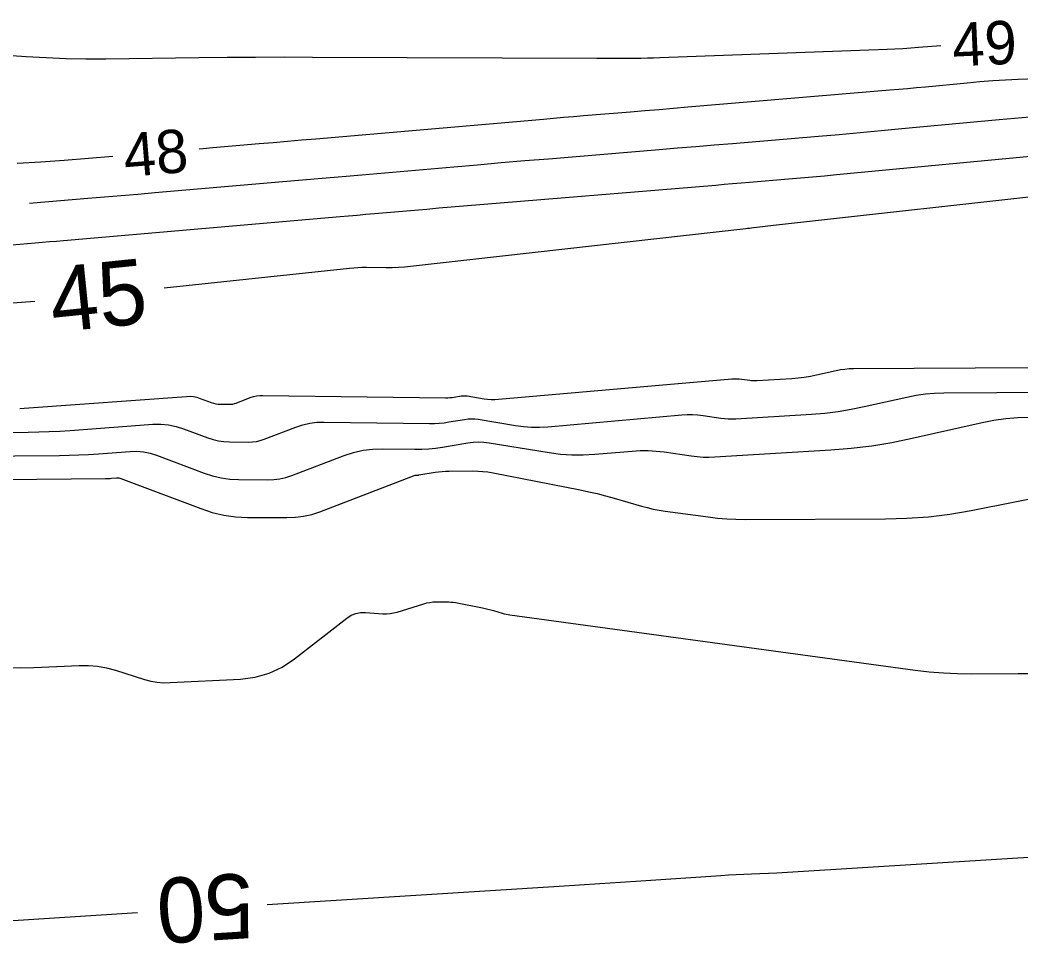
# Model space of a CAD drawing. Extents: x 2384780 to 2405861, y 547869 to 573706.
# Drawn here: x 2395989.39 to 2396035.56, y 552585.12 to 552627.72 of the extents above; entities that cross this region are included whole.
import ezdxf

# ---------------------------------------------------------------- set-up
doc = ezdxf.new("R2010")
doc.units = 0
doc.layers.add('Old_Level_60', color=7, linetype='Continuous')
doc.layers.add('Old_Level_61', color=7, linetype='Continuous')

msp = doc.modelspace()

# ---------------------------------------------------------------- linework, layer by layer
at = {"layer": 'Old_Level_60'}
for points in [[(2396031.8685, 552626.53725), (2396030.83125, 552626.44975), (2396030.47025, 552626.4215), (2396030.10875, 552626.3975), (2396029.747, 552626.3775), (2396029.38525, 552626.362), (2396018.902, 552625.971), (2396018.6135, 552625.9615), (2396018.32525, 552625.95475), (2396018.03675, 552625.95075), (2396017.74825, 552625.9495), (2396016.806, 552625.9495), (2396016.604, 552625.9495), (2396016.402, 552625.94975), (2396016.2, 552625.95025), (2396015.998, 552625.951), (2396002.88125, 552625.9985), (2396001.569, 552626.00075), (2396000.25675, 552625.99725), (2395998.9445, 552625.98875), (2395997.63225, 552625.97475), (2395993.34575, 552625.92), (2395992.4275, 552625.91775), (2395991.50975, 552625.9345), (2395990.59275, 552625.97025), (2395989.676, 552626.025), (2395985.223, 552626.337)], [(2396043.16575, 552625.259), (2396035.4335, 552624.97075), (2396034.84325, 552624.9445), (2396034.25375, 552624.90975), (2396033.6645, 552624.8665), (2396033.076, 552624.8145), (2396031.15425, 552624.63125), (2396030.7425, 552624.5925), (2396030.3305, 552624.55475), (2396029.9185, 552624.5185), (2396029.50625, 552624.483), (2396020.19, 552623.698), (2396019.5285, 552623.6425), (2396018.867, 552623.587), (2396018.2055, 552623.532), (2396017.544, 552623.477), (2396015.383, 552623.298), (2396014.91975, 552623.25925), (2396014.45675, 552623.22025), (2396013.99375, 552623.18075), (2396013.53075, 552623.141), (2396003.02775, 552622.23075), (2396002.37525, 552622.17425), (2396001.72275, 552622.11775), (2396001.07025, 552622.06125), (2396000.4175, 552622.005), (2395998.286, 552621.82075), (2395997.82925, 552621.7815), (2395997.64975, 552621.76625)], [(2396035.9595, 552623.23875), (2396035.258, 552623.187), (2396034.557, 552623.12525), (2396030.065, 552622.6965), (2396029.10225, 552622.606), (2396028.1395, 552622.51825), (2396027.17625, 552622.433), (2396026.21275, 552622.3505), (2396022.2575, 552622.01725), (2396021.40975, 552621.946), (2396020.56225, 552621.875), (2396019.7145, 552621.80425), (2396018.867, 552621.734), (2396013.76875, 552621.3115), (2396012.67625, 552621.2205), (2396011.584, 552621.1285), (2396010.49175, 552621.03525), (2396009.3995, 552620.94125), (2396005.1525, 552620.573), (2396004.2425, 552620.49425), (2396003.3325, 552620.4155), (2396002.42225, 552620.33675), (2396001.51225, 552620.25825), (2395995.6, 552619.74775), (2395994.829, 552619.6815), (2395994.058, 552619.61575), (2395993.287, 552619.5505), (2395992.516, 552619.486), (2395989.997, 552619.27575), (2395989.831, 552619.2635)], [(2396036.96175, 552621.524), (2396027.0555, 552620.57875), (2396026.50225, 552620.52675), (2396025.94875, 552620.47625), (2396025.39525, 552620.42725), (2396024.8415, 552620.37975), (2396023.03275, 552620.2275), (2396022.645, 552620.19475), (2396022.25725, 552620.1625), (2396021.86975, 552620.13), (2396021.482, 552620.098), (2396009.842, 552619.1335), (2396009.2765, 552619.08625), (2396008.711, 552619.03875), (2396008.1455, 552618.9905), (2396007.58025, 552618.94175), (2396005.7335, 552618.78175), (2396005.33775, 552618.7475), (2396004.942, 552618.71325), (2396004.5465, 552618.679), (2396004.15075, 552618.64475), (2395991.39525, 552617.5435), (2395991.0695, 552617.5155), (2395990.74375, 552617.48775), (2395990.418, 552617.46), (2395990.09225, 552617.43275), (2395989.02825, 552617.344)], [(2395993.66375, 552621.4325), (2395991.4215, 552621.2455), (2395990.34175, 552621.16625), (2395989.26075, 552621.109)], [(2395987.5105, 552608.70075), (2395989.7705, 552608.72025), (2395990.25475, 552608.72825), (2395990.7385, 552608.74425), (2395991.222, 552608.768), (2395991.70525, 552608.7995), (2395995.5135, 552609.0785), (2395995.8765, 552609.08575), (2395996.234, 552609.054), (2395996.58575, 552608.98325), (2395996.932, 552608.8735), (2395998.05375, 552608.4515), (2395998.29625, 552608.372), (2395998.54275, 552608.31475), (2395998.79325, 552608.2795), (2395999.048, 552608.2665), (2395999.92075, 552608.2595), (2396000.10625, 552608.2665), (2396000.28875, 552608.29075), (2396000.468, 552608.33175), (2396000.64425, 552608.39), (2396002.114, 552608.95075), (2396002.43175, 552609.0555), (2396002.755, 552609.12875), (2396003.08375, 552609.17125), (2396003.418, 552609.18225), (2396008.28175, 552609.119), (2396008.50575, 552609.121), (2396008.72925, 552609.133), (2396008.95175, 552609.155), (2396009.17375, 552609.18725), (2396009.897, 552609.30825), (2396010.05225, 552609.32775), (2396010.20725, 552609.33425), (2396010.36225, 552609.32825), (2396010.51725, 552609.30925), (2396012.243, 552609.0265), (2396012.613, 552608.97775), (2396012.98425, 552608.952), (2396013.356, 552608.94975), (2396013.729, 552608.97075), (2396019.90875, 552609.51075), (2396020.15725, 552609.5255), (2396020.40525, 552609.5255), (2396020.653, 552609.51125), (2396020.90025, 552609.4825), (2396021.70725, 552609.36525), (2396021.88025, 552609.3445), (2396022.05375, 552609.33275), (2396022.22775, 552609.33), (2396022.402, 552609.336), (2396025.8925, 552609.5475), (2396026.50725, 552609.59725), (2396027.1185, 552609.6715), (2396027.72625, 552609.7705), (2396028.3305, 552609.89425), (2396030.2985, 552610.33875), (2396030.72175, 552610.42225), (2396031.14725, 552610.48275), (2396031.57575, 552610.51975), (2396032.00675, 552610.5335), (2396039.3375, 552610.5705)], [(2395987.0795, 552607.61175), (2395991.206, 552607.64725), (2395991.65525, 552607.65475), (2395992.1045, 552607.6695), (2395992.553, 552607.6915), (2395993.0015, 552607.72075), (2395994.46575, 552607.828), (2395994.77725, 552607.83425), (2395995.08375, 552607.80725), (2395995.3855, 552607.7465), (2395995.68225, 552607.6525), (2395997.88375, 552606.82375), (2395998.271, 552606.697), (2395998.66525, 552606.60525), (2395999.06575, 552606.549), (2395999.473, 552606.52825), (2396000.81375, 552606.5175), (2396001.09875, 552606.5285), (2396001.379, 552606.5655), (2396001.6545, 552606.6285), (2396001.92525, 552606.718), (2396004.34125, 552607.64), (2396004.77225, 552607.78175), (2396005.2105, 552607.88125), (2396005.6565, 552607.93875), (2396006.10975, 552607.954), (2396007.603, 552607.9345), (2396007.9225, 552607.9375), (2396008.24075, 552607.9545), (2396008.558, 552607.986), (2396008.87425, 552608.03175), (2396010.03675, 552608.22625), (2396010.28575, 552608.2575), (2396010.535, 552608.26825), (2396010.78425, 552608.25825), (2396011.0335, 552608.22775), (2396013.798, 552607.775), (2396014.32125, 552607.70575), (2396014.84575, 552607.66975), (2396015.3715, 552607.6665), (2396015.89825, 552607.696), (2396017.62175, 552607.84675), (2396017.99075, 552607.86825), (2396018.359, 552607.8685), (2396018.72675, 552607.84725), (2396019.094, 552607.8045), (2396020.3515, 552607.62175), (2396020.62125, 552607.5895), (2396020.8915, 552607.57125), (2396021.1625, 552607.56675), (2396021.434, 552607.5765), (2396026.7885, 552607.90075), (2396027.733, 552607.977), (2396028.672, 552608.09125), (2396029.6055, 552608.2435), (2396030.53375, 552608.4335), (2396033.76525, 552609.16325), (2396034.31075, 552609.271), (2396034.8595, 552609.34875), (2396035.412, 552609.39675), (2396035.96775, 552609.4145)], [(2395986.98575, 552606.52575), (2395993.32925, 552606.58025), (2395993.4, 552606.5815), (2395993.47075, 552606.58375), (2395993.5415, 552606.58725), (2395993.612, 552606.59175), (2395993.84275, 552606.60875), (2395993.89175, 552606.60975), (2395993.94, 552606.6055), (2395993.98775, 552606.596), (2395994.0345, 552606.581), (2395997.727, 552605.19125), (2395998.25275, 552605.019), (2395998.78725, 552604.89475), (2395999.33075, 552604.8185), (2395999.88325, 552604.79), (2396001.7025, 552604.77575), (2396002.089, 552604.7905), (2396002.46925, 552604.8405), (2396002.843, 552604.92625), (2396003.2105, 552605.0475), (2396007.61675, 552606.729), (2396007.63225, 552606.734), (2396007.64775, 552606.7375), (2396007.6635, 552606.7395), (2396007.6795, 552606.74), (2396007.7325, 552606.7395), (2396007.74375, 552606.7395), (2396007.755, 552606.74025), (2396007.76625, 552606.74125), (2396007.7775, 552606.74275), (2396008.53025, 552606.86875), (2396008.69175, 552606.8925), (2396008.854, 552606.90975), (2396009.01675, 552606.92025), (2396009.18, 552606.9245), (2396010.27525, 552606.93), (2396010.50925, 552606.9255), (2396010.74225, 552606.90925), (2396010.97425, 552606.8815), (2396011.20525, 552606.84225), (2396015.22625, 552606.05425), (2396015.61975, 552605.9725), (2396016.01125, 552605.88225), (2396016.40075, 552605.78325), (2396016.788, 552605.6755), (2396018.05, 552605.30975), (2396018.32125, 552605.23625), (2396018.595, 552605.173), (2396018.87075, 552605.12), (2396019.1485, 552605.07675), (2396021.13325, 552604.80625), (2396021.559, 552604.7555), (2396021.98575, 552604.72), (2396022.4135, 552604.69925), (2396022.84225, 552604.69325), (2396029.30325, 552604.717), (2396030.3005, 552604.7445), (2396031.29325, 552604.8195), (2396032.281, 552604.942), (2396033.26425, 552605.11225), (2396037.3665, 552605.9235)], [(2395988.76725, 552597.8655), (2395989.39625, 552597.84875), (2395990.02675, 552597.863), (2395992.11375, 552597.961), (2395992.54075, 552597.9625), (2395992.963, 552597.9265), (2395993.38025, 552597.853), (2395993.7925, 552597.742), (2395995.13175, 552597.31875), (2395995.42025, 552597.24125), (2395995.7125, 552597.19025), (2395996.00775, 552597.1655), (2395996.30675, 552597.1675), (2395999.55975, 552597.332), (2396000.2385, 552597.4165), (2396000.8805, 552597.59975), (2396001.4855, 552597.88175), (2396002.05375, 552598.26225), (2396004.4635, 552600.14725), (2396004.66125, 552600.27575), (2396004.8715, 552600.36225), (2396005.09475, 552600.40675), (2396005.3305, 552600.40925), (2396006.122, 552600.34825), (2396006.2905, 552600.343), (2396006.4575, 552600.354), (2396006.6225, 552600.3805), (2396006.78575, 552600.42325), (2396008.00775, 552600.80375), (2396008.149, 552600.84225), (2396008.29175, 552600.86975), (2396008.43625, 552600.88675), (2396008.58225, 552600.89275), (2396009.06225, 552600.89525), (2396009.165, 552600.89325), (2396009.26725, 552600.886), (2396009.36875, 552600.874), (2396009.47, 552600.85675), (2396010.718, 552600.61225), (2396010.8455, 552600.58575), (2396010.972, 552600.5565), (2396011.098, 552600.5245), (2396011.22325, 552600.48975), (2396011.6315, 552600.37125), (2396011.7195, 552600.3475), (2396011.808, 552600.327), (2396011.897, 552600.31), (2396011.987, 552600.296), (2396030.676, 552597.74725), (2396031.32675, 552597.67), (2396031.97925, 552597.6155), (2396032.633, 552597.58375), (2396033.28825, 552597.57475), (2396035.4315, 552597.5825), (2396035.88975, 552597.59525)]]:
    msp.add_lwpolyline(points, dxfattribs=at)
at = {"layer": 'Old_Level_61'}
for points in [[(2396037.71625, 552619.75925), (2396024.1415, 552618.24075), (2396024.01425, 552618.22625), (2396023.887, 552618.21175), (2396023.76, 552618.19725), (2396023.63275, 552618.18225), (2396023.21725, 552618.1335), (2396023.12825, 552618.12325), (2396023.03925, 552618.113), (2396022.95025, 552618.10275), (2396022.86125, 552618.09275), (2396007.39625, 552616.3555), (2396007.11825, 552616.3285), (2396006.83975, 552616.31), (2396006.56075, 552616.29975), (2396006.2815, 552616.298), (2396005.368, 552616.30575), (2396005.1725, 552616.30475), (2396004.97725, 552616.298), (2396004.78225, 552616.2855), (2396004.5875, 552616.2675), (2395996.03925, 552615.35375)], [(2395990.07125, 552614.738), (2395990.07075, 552614.738), (2395988.83875, 552614.64275)], [(2395989.373, 552609.809), (2395989.58725, 552609.8195), (2395989.80175, 552609.8335), (2395997.071, 552610.36625), (2395997.23275, 552610.3695), (2395997.392, 552610.3555), (2395997.54875, 552610.324), (2395997.703, 552610.275), (2395998.20275, 552610.087), (2395998.31075, 552610.0515), (2395998.4205, 552610.026), (2395998.53225, 552610.01025), (2395998.64575, 552610.0045), (2395999.0345, 552610.0015), (2395999.11725, 552610.0045), (2395999.1985, 552610.01525), (2395999.27825, 552610.0335), (2395999.357, 552610.0595), (2396000.01175, 552610.30925), (2396000.15325, 552610.356), (2396000.29725, 552610.38875), (2396000.44375, 552610.4075), (2396000.59275, 552610.4125), (2396009.0175, 552610.30275), (2396009.11775, 552610.3035), (2396009.21775, 552610.309), (2396009.3175, 552610.31875), (2396009.41675, 552610.33325), (2396009.7405, 552610.38725), (2396009.81, 552610.396), (2396009.87925, 552610.399), (2396009.94875, 552610.39625), (2396010.01825, 552610.38775), (2396010.7905, 552610.26125), (2396010.95625, 552610.2395), (2396011.12225, 552610.228), (2396011.28875, 552610.227), (2396011.45575, 552610.23625), (2396022.22125, 552611.17725), (2396022.3365, 552611.184), (2396022.4515, 552611.184), (2396022.56625, 552611.1775), (2396022.681, 552611.16425), (2396023.05525, 552611.10975), (2396023.13575, 552611.10025), (2396023.216, 552611.09475), (2396023.29675, 552611.0935), (2396023.3775, 552611.09625), (2396024.9965, 552611.19425), (2396025.28175, 552611.21725), (2396025.56525, 552611.25175), (2396025.847, 552611.29775), (2396026.12725, 552611.35525), (2396027.04, 552611.56125), (2396027.23625, 552611.6), (2396027.43375, 552611.628), (2396027.6325, 552611.64525), (2396027.83225, 552611.65175), (2396041.85425, 552611.722)], [(2396000.78875, 552586.942), (2396014.2555, 552587.7895), (2396015.1975, 552587.84925), (2396016.13975, 552587.91025), (2396017.0815, 552587.972), (2396018.0235, 552588.03475), (2396021.7095, 552588.28275), (2396022.06425, 552588.30525), (2396022.419, 552588.32575), (2396022.774, 552588.34375), (2396023.12925, 552588.35925), (2396024.28975, 552588.4065), (2396024.53825, 552588.4175), (2396024.78675, 552588.4295), (2396025.03525, 552588.443), (2396025.28375, 552588.45775), (2396057.436, 552590.46175)], [(2395985.94075, 552586.00775), (2395994.80075, 552586.56525)]]:
    msp.add_lwpolyline(points, dxfattribs=at)

# ---------------------------------------------------------------- texts
at = {"layer": 'Old_Level_60'}
for s, rotation, p in [('49', 2.595444, (2396032.43175, 552625.57775)), ('48', 4.785744, (2395994.24175, 552620.47675))]:
    msp.add_text(s, height=2, rotation=rotation, dxfattribs=at).set_placement(p)
at = {"layer": 'Old_Level_61'}
for s, rotation, p in [('45', 5.890614, (2395990.9195, 552613.3065)), ('50', 183.600731, (2396000.05775, 552588.399))]:
    msp.add_text(s, height=3, rotation=rotation, dxfattribs=at).set_placement(p)

doc.saveas('drawing.dxf')
